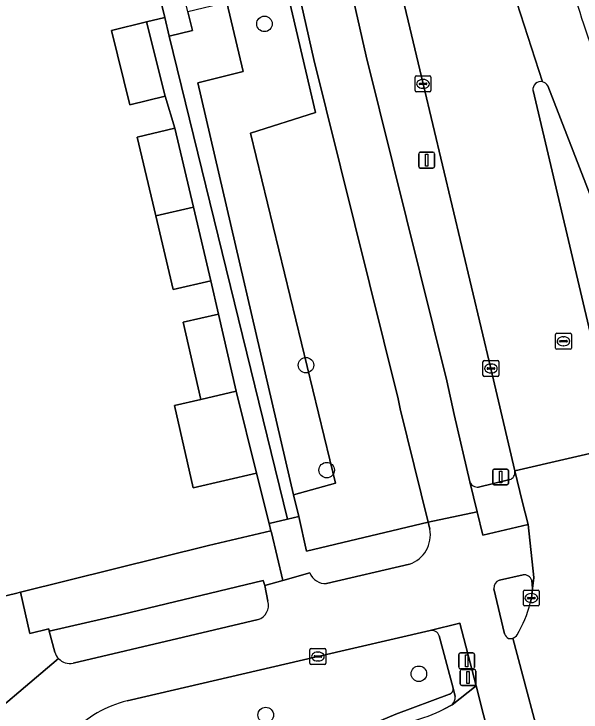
# Model space of a CAD drawing. Extents: x 158472 to 159562, y 388525 to 389606.
# Drawn here: x 159501.09 to 159536.8, y 388676.99 to 388720.94 of the extents above; entities that cross this region are included whole.
import ezdxf

# ---------------------------------------------------------------- set-up
doc = ezdxf.new("R2010")
doc.units = 0
for name, color, linetype in [('IMGEO_Berm_groen', 7, 'Continuous'), ('IMGEO_Boom', 7, 'Continuous'), ('IMGEO_Drukknoppaal', 7, 'Continuous'), ('IMGEO_Erf', 7, 'Continuous'), ('IMGEO_Fietspad_gesloten', 7, 'Continuous'), ('IMGEO_Groenvoorziening', 7, 'Continuous'), ('IMGEO_Kolk', 7, 'Continuous'), ('IMGEO_Lichtmast', 7, 'Continuous'), ('IMGEO_OVBaan_gesloten', 7, 'Continuous'), ('IMGEO_Pand', 7, 'Continuous'), ('IMGEO_Rijbaan_lokaal_gesloten', 7, 'Continuous'), ('IMGEO_Rijbaan_lokaal_open', 7, 'Continuous'), ('IMGEO_Rijbaan_regionaal_gesloten', 7, 'Continuous'), ('IMGEO_Rioolput', 7, 'Continuous'), ('IMGEO_Verkeerseiland_gesloten', 7, 'Continuous'), ('IMGEO_Verkeerseiland_groen', 7, 'Continuous'), ('IMGEO_Verkeersregelinstallatiepaal', 7, 'Continuous'), ('IMGEO_Voetpad_open', 7, 'Continuous')]:
    doc.layers.add(name, color=color, linetype=linetype)

msp = doc.modelspace()

# ---------------------------------------------------------------- linework, layer by layer
at = {"layer": 'IMGEO_Berm_groen'}
for points in [[(159467.478, 389023.699), (159470.301, 389005.994), (159471.774, 388996.499), (159472.31, 388993.304), (159475.549, 388973.246), (159478.766, 388953.719), (159482.143, 388933.991), (159485.67, 388913.95), (159489.184, 388894.688), (159492.913, 388874.66), (159496.396, 388855.827), (159500.006, 388836.494), (159503.973, 388815.676), (159507.842, 388795.4), (159511.323, 388776.734), (159513.941, 388762.547), (159517.26, 388745.524), (159519.974, 388732.862), (159523.276, 388718.281), (159528.357, 388697.84), (159528.818, 388695.732), (159529.803, 388691.488)], [(159512.222, 388749.874), (159514.889, 388736.915), (159520.074, 388714.733), (159515.992, 388713.444), (159521.346, 388691.393), (159518.685, 388690.655), (159519.025, 388689.301), (159519.514, 388687.122), (159527.168, 388688.946), (159525.421, 388696.071), (159525.283, 388696.714), (159520.746, 388714.945), (159519.967, 388718.077), (159516.825, 388732.061), (159514.099, 388744.784), (159510.743, 388761.843)], [(159532.633, 388692.165), (159531.127, 388698.619), (159526.85, 388716.54), (159522.832, 388733.483), (159519.82, 388746.372), (159519.442, 388748.531), (159519.214, 388749.693)], [(159537.901, 388708.191), (159534.702, 388716.42)], [(159533.775, 388716.13), (159539.081, 388693.666)], [(159530.343, 388691.152), (159532.314, 388691.62)]]:
    msp.add_lwpolyline(points, dxfattribs=at)
for centre, radius, start, end in [((159666.025, 388762.579), 135.813, 193.85445, 199.12002), ((159534.265, 388716.189), 0.494, 76.8017, 186.8886), ((159534.264, 388716.188), 0.496, 27.9654, 76.7267), ((159532.151, 388692.081), 0.489, 289.4599, 9.8574), ((159530.275, 388691.645), 0.498, 198.3859, 277.8325)]:
    msp.add_arc(centre, radius, start, end, dxfattribs=at)
at = {"layer": 'IMGEO_Boom'}
for centre in [(159516.867, 388720.319), (159519.479, 388698.828), (159520.787, 388692.219), (159526.588, 388679.397), (159516.947, 388676.8)]:
    msp.add_circle(centre, 0.489, dxfattribs=at)
at = {"layer": 'IMGEO_Drukknoppaal'}
for p, q in [((159529.104, 388679.81), (159529.104, 388680.61)), ((159529.104, 388680.61), (159529.104, 388679.81)), ((159529.204, 388680.71), (159529.994, 388680.71)), ((159529.994, 388680.71), (159529.204, 388680.71)), ((159530.094, 388680.61), (159530.094, 388679.81)), ((159530.094, 388679.81), (159530.094, 388680.61)), ((159529.994, 388679.71), (159529.204, 388679.71)), ((159529.204, 388679.71), (159529.994, 388679.71))]:
    msp.add_line(p, q, dxfattribs=at)
msp.add_lwpolyline([(159529.524, 388680.585), (159529.674, 388680.585), (159529.674, 388679.835), (159529.524, 388679.835), (159529.524, 388680.585)], dxfattribs=at)
for centre, start, end in [((159529.204, 388680.61), 90, 180), ((159529.204, 388680.61), 90, 180), ((159529.994, 388680.61), 0, 90), ((159529.994, 388680.61), 360, 90), ((159529.204, 388679.81), 180, 270), ((159529.204, 388679.81), 180, 270), ((159529.994, 388679.81), 270, 0), ((159529.994, 388679.81), 270, 0)]:
    msp.add_arc(centre, 0.1, start, end, dxfattribs=at)
at = {"layer": 'IMGEO_Erf'}
msp.add_lwpolyline([(159500.4, 388684.271), (159501.198, 388684.461), (159501.503, 388684.533), (159513.353, 388687.467), (159517.278, 388688.397), (159517.163, 388688.858), (159516.374, 388692.018), (159512.382, 388691.103), (159511.193, 388696.288), (159512.87, 388696.673), (159511.758, 388701.526), (159513.973, 388702.033), (159513.487, 388704.145), (159511.115, 388703.586), (159510.023, 388708.221), (159508.854, 388713.187), (159511.225, 388713.745), (159510.607, 388715.769), (159508.394, 388715.218), (159507.228, 388719.891), (159509.441, 388720.443), (159510.586, 388720.729), (159508.398, 388729.676), (159490.608, 388725.444)], dxfattribs=at)
at = {"layer": 'IMGEO_Fietspad_gesloten'}
for points in [[(159510.743, 388761.843), (159514.099, 388744.784), (159516.825, 388732.061), (159519.967, 388718.077), (159520.746, 388714.945), (159525.283, 388696.714), (159525.421, 388696.071), (159527.168, 388688.946), (159530.257, 388689.584), (159529.803, 388691.488), (159528.818, 388695.732), (159528.357, 388697.84), (159523.276, 388718.281), (159519.974, 388732.862), (159517.26, 388745.524), (159513.941, 388762.547)], [(159533.694, 388685.272), (159533.743, 388684.765), (159533.836, 388685.464), (159533.465, 388688.801), (159530.608, 388688.114), (159530.257, 388689.584), (159527.168, 388688.946), (159527.276, 388688.507)], [(159525.989, 388686.302), (159520.774, 388685.073)], [(159519.717, 388685.748), (159518.019, 388685.28), (159516.883, 388684.961), (159517.085, 388683.964)], [(159531.656, 388685.294), (159533.15, 388685.636)], [(159531.987, 388681.919), (159531.316, 388684.752)], [(159516.468, 388682.81), (159511.774, 388681.694), (159504.816, 388680.063)], [(159508.214, 388677.696), (159520.232, 388680.483), (159527.3, 388682.123), (159529.168, 388682.578), (159530.186, 388678.643), (159531.577, 388673.17), (159532.424, 388669.831), (159533.108, 388667.132)], [(159533.108, 388667.132), (159536.187, 388667.641), (159535.412, 388670.722), (159534.671, 388673.503), (159532.503, 388681.635)], [(159503.901, 388680.351), (159498.188, 388675.532)]]:
    msp.add_lwpolyline(points, dxfattribs=at)
for centre, radius, start, end in [((159525.377, 388688.137), 1.935, 288.449, 11.009), ((159520.726, 388686.163), 1.091, 202.343, 272.5324), ((159533.193, 388685.112), 0.526, 17.725, 94.7006), ((159531.832, 388684.806), 0.519, 109.8341, 185.9653), ((159516.162, 388683.716), 0.956, 288.6792, 15.0573), ((159532.479, 388682.073), 0.516, 197.3861, 241.2346), ((159532.341, 388682.133), 0.523, 257.8644, 288.0285), ((159504.623, 388681.049), 1.004, 224.0074, 281.0493), ((159510.143, 388670.277), 7.666, 104.5743, 134.9721)]:
    msp.add_arc(centre, radius, start, end, dxfattribs=at)
at = {"layer": 'IMGEO_Groenvoorziening'}
msp.add_lwpolyline([(159507.799, 388750), (159514.503, 388721.655), (159515.528, 388717.321), (159512.671, 388716.616), (159518.685, 388690.655), (159521.346, 388691.393), (159515.992, 388713.444), (159520.074, 388714.733), (159514.889, 388736.915), (159512.222, 388749.874)], dxfattribs=at)
for points in [[(159514.503, 388721.655), (159512.052, 388721.076), (159512.331, 388719.897), (159510.877, 388719.541), (159518.315, 388689.132), (159519.025, 388689.301), (159518.685, 388690.655), (159512.671, 388716.616), (159515.528, 388717.321)], [(159516.883, 388684.961), (159518.019, 388685.28), (159517.305, 388688.287), (159517.278, 388688.397), (159513.353, 388687.467), (159501.503, 388684.533), (159502.097, 388681.93), (159503.28, 388682.228), (159503.318, 388682.073), (159507.883, 388683.125), (159516.79, 388685.267)]]:
    msp.add_lwpolyline(points, close=True, dxfattribs=at)
at = {"layer": 'IMGEO_Kolk'}
for p, q in [((159526.424, 388717.04), (159527.276, 388717.04)), ((159526.349, 388716.114), (159526.349, 388716.966)), ((159526.837, 388716.82), (159526.862, 388716.82)), ((159527.35, 388716.966), (159527.35, 388716.114)), ((159526.608, 388716.534), (159526.608, 388716.546)), ((159527.046, 388716.497), (159526.648, 388716.497)), ((159526.651, 388716.583), (159527.049, 388716.583)), ((159526.86, 388716.26), (159526.835, 388716.26)), ((159527.092, 388716.546), (159527.092, 388716.534)), ((159527.276, 388716.04), (159526.424, 388716.04)), ((159530.626, 388698.193), (159530.626, 388699.045)), ((159530.701, 388699.119), (159531.553, 388699.119)), ((159531.627, 388699.045), (159531.627, 388698.193)), ((159530.885, 388698.613), (159530.885, 388698.625)), ((159531.323, 388698.576), (159530.925, 388698.576)), ((159530.928, 388698.662), (159531.326, 388698.662)), ((159531.114, 388698.899), (159531.139, 388698.899)), ((159531.369, 388698.625), (159531.369, 388698.613)), ((159531.137, 388698.339), (159531.112, 388698.339)), ((159531.553, 388698.119), (159530.701, 388698.119)), ((159533.171, 388683.739), (159533.171, 388684.591)), ((159533.246, 388684.665), (159534.098, 388684.665)), ((159534.172, 388684.591), (159534.172, 388683.739)), ((159533.43, 388684.159), (159533.43, 388684.171)), ((159533.868, 388684.122), (159533.47, 388684.122)), ((159533.473, 388684.208), (159533.871, 388684.208)), ((159533.659, 388684.445), (159533.684, 388684.445)), ((159533.914, 388684.171), (159533.914, 388684.159)), ((159534.098, 388683.665), (159533.246, 388683.665)), ((159533.682, 388683.885), (159533.657, 388683.885)), ((159519.806, 388680.983), (159520.658, 388680.983)), ((159519.731, 388680.057), (159519.731, 388680.909)), ((159520.219, 388680.763), (159520.244, 388680.763)), ((159520.732, 388680.909), (159520.732, 388680.057)), ((159519.99, 388680.477), (159519.99, 388680.489)), ((159520.428, 388680.44), (159520.03, 388680.44)), ((159520.033, 388680.526), (159520.431, 388680.526)), ((159520.242, 388680.203), (159520.217, 388680.203)), ((159520.474, 388680.489), (159520.474, 388680.477)), ((159520.658, 388679.983), (159519.806, 388679.983))]:
    msp.add_line(p, q, dxfattribs=at)
for points in [[(159526.424, 388717.04), (159527.276, 388717.04)], [(159526.349, 388716.114), (159526.349, 388716.966)], [(159527.35, 388716.966), (159527.35, 388716.114)], [(159527.276, 388716.04), (159526.424, 388716.04)], [(159530.626, 388698.193), (159530.626, 388699.045)], [(159530.701, 388699.119), (159531.553, 388699.119)], [(159531.627, 388699.045), (159531.627, 388698.193)], [(159531.553, 388698.119), (159530.701, 388698.119)], [(159533.171, 388683.739), (159533.171, 388684.591)], [(159533.246, 388684.665), (159534.098, 388684.665)], [(159534.172, 388684.591), (159534.172, 388683.739)], [(159534.098, 388683.665), (159533.246, 388683.665)], [(159519.806, 388680.983), (159520.658, 388680.983)], [(159519.731, 388680.057), (159519.731, 388680.909)], [(159520.732, 388680.909), (159520.732, 388680.057)], [(159520.658, 388679.983), (159519.806, 388679.983)]]:
    msp.add_lwpolyline(points, dxfattribs=at)
for centre, radius, start, end in [((159526.426, 388716.964), 0.0765, 91.552, 178.448), ((159526.426, 388716.964), 0.0765, 91.552, 178.448), ((159527.274, 388716.964), 0.0765, 1.552, 88.448), ((159527.274, 388716.964), 0.0765, 1.552, 88.448), ((159526.648, 388716.543), 0.0403, 85.8775, 175.7526), ((159526.645, 388716.533), 0.0366, 178.938, 274.7102), ((159527.049, 388716.54), 0.043, 264.8664, 352.4533), ((159527.053, 388716.545), 0.0386, 1.7309, 96.639), ((159526.426, 388716.116), 0.0765, 181.552, 268.448), ((159526.426, 388716.116), 0.0765, 181.552, 268.448), ((159527.274, 388716.116), 0.0765, 271.552, 358.448), ((159527.274, 388716.116), 0.0765, 271.552, 358.448), ((159530.703, 388699.043), 0.0765, 91.552, 178.448), ((159530.703, 388699.043), 0.0765, 91.552, 178.448), ((159531.551, 388699.043), 0.0765, 1.552, 88.448), ((159531.551, 388699.043), 0.0765, 1.552, 88.448), ((159530.925, 388698.622), 0.0403, 85.8775, 175.7526), ((159530.922, 388698.612), 0.0366, 178.938, 274.7102), ((159531.326, 388698.619), 0.043, 264.8664, 352.4533), ((159531.33, 388698.624), 0.0386, 1.7309, 96.639), ((159530.703, 388698.195), 0.0765, 181.552, 268.448), ((159530.703, 388698.195), 0.0765, 181.552, 268.448), ((159531.551, 388698.195), 0.0765, 271.552, 358.448), ((159531.551, 388698.195), 0.0765, 271.552, 358.448), ((159533.248, 388684.589), 0.0765, 91.552, 178.448), ((159533.248, 388684.589), 0.0765, 91.552, 178.448), ((159534.096, 388684.589), 0.0765, 1.552, 88.448), ((159534.096, 388684.589), 0.0765, 1.552, 88.448), ((159533.47, 388684.168), 0.0403, 85.8775, 175.7526), ((159533.467, 388684.158), 0.0366, 178.938, 274.7102), ((159533.871, 388684.165), 0.043, 264.8664, 352.4533), ((159533.875, 388684.17), 0.0386, 1.7309, 96.639), ((159533.248, 388683.741), 0.0765, 181.552, 268.448), ((159533.248, 388683.741), 0.0765, 181.552, 268.448), ((159534.096, 388683.741), 0.0765, 271.552, 358.448), ((159534.096, 388683.741), 0.0765, 271.552, 358.448), ((159519.808, 388680.907), 0.0765, 91.552, 178.448), ((159519.808, 388680.907), 0.0765, 91.552, 178.448), ((159520.656, 388680.907), 0.0765, 1.552, 88.448), ((159520.656, 388680.907), 0.0765, 1.552, 88.448), ((159520.03, 388680.486), 0.0403, 85.8775, 175.7526), ((159520.027, 388680.476), 0.0366, 178.938, 274.7102), ((159520.431, 388680.483), 0.043, 264.8664, 352.4533), ((159520.435, 388680.488), 0.0386, 1.7309, 96.639), ((159519.808, 388680.059), 0.0765, 181.552, 268.448), ((159519.808, 388680.059), 0.0765, 181.552, 268.448), ((159520.656, 388680.059), 0.0765, 271.552, 358.448), ((159520.656, 388680.059), 0.0765, 271.552, 358.448)]:
    msp.add_arc(centre, radius, start, end, dxfattribs=at)
for centre, major_axis, ratio, start_param, end_param in [((159526.836, 388716.54), (-0.387, 0.002), 0.722429, 4.712389, 7.853982), ((159526.861, 388716.54), (-0.39, 0.002), 0.717154, 1.570796, 4.712389), ((159531.113, 388698.619), (-0.387, 0.002), 0.722429, 4.712389, 7.853982), ((159531.138, 388698.619), (-0.39, 0.002), 0.717154, 1.570796, 4.712389), ((159533.658, 388684.165), (-0.387, 0.002), 0.722429, 4.712389, 7.853982), ((159533.683, 388684.165), (-0.39, 0.002), 0.717154, 1.570796, 4.712389), ((159520.218, 388680.483), (-0.387, 0.002), 0.722429, 4.712389, 7.853982), ((159520.243, 388680.483), (-0.39, 0.002), 0.717154, 1.570796, 4.712389)]:
    msp.add_ellipse(centre, major_axis=major_axis, ratio=ratio, start_param=start_param, end_param=end_param, dxfattribs=at)
at = {"layer": 'IMGEO_Lichtmast'}
for p, q in [((159526.681, 388712.241), (159527.471, 388712.241)), ((159527.471, 388712.241), (159526.681, 388712.241)), ((159526.581, 388711.341), (159526.581, 388712.141)), ((159526.581, 388712.141), (159526.581, 388711.341)), ((159527.571, 388712.141), (159527.571, 388711.341)), ((159527.571, 388711.341), (159527.571, 388712.141)), ((159527.471, 388711.241), (159526.681, 388711.241)), ((159526.681, 388711.241), (159527.471, 388711.241))]:
    msp.add_line(p, q, dxfattribs=at)
msp.add_lwpolyline([(159527.001, 388712.116), (159527.151, 388712.116), (159527.151, 388711.366), (159527.001, 388711.366), (159527.001, 388712.116)], dxfattribs=at)
for centre, start, end in [((159526.681, 388712.141), 90, 180), ((159526.681, 388712.141), 90, 180), ((159527.471, 388712.141), 0, 90), ((159527.471, 388712.141), 360, 90), ((159526.681, 388711.341), 180, 270), ((159526.681, 388711.341), 180, 270), ((159527.471, 388711.341), 270, 0), ((159527.471, 388711.341), 270, 0)]:
    msp.add_arc(centre, 0.1, start, end, dxfattribs=at)
at = {"layer": 'IMGEO_OVBaan_gesloten'}
for points in [[(159532.75, 388721.667), (159534.378, 388716.67)], [(159534.702, 388716.42), (159537.901, 388708.191), (159540.226, 388702.221)]]:
    msp.add_lwpolyline(points, dxfattribs=at)
for centre, radius, start, end in [((159666.025, 388762.579), 135.813, 193.85445, 199.12002), ((159534.264, 388716.188), 0.496, 27.9654, 76.7267)]:
    msp.add_arc(centre, radius, start, end, dxfattribs=at)
at = {"layer": 'IMGEO_Pand'}
for points in [[(159507.228, 388719.891), (159508.394, 388715.218), (159510.607, 388715.769), (159509.441, 388720.443)], [(159510.023, 388708.221), (159512.397, 388708.773), (159511.225, 388713.745), (159508.854, 388713.187)], [(159510.023, 388708.221), (159511.115, 388703.586), (159513.487, 388704.145), (159512.397, 388708.773)], [(159511.758, 388701.526), (159512.87, 388696.673), (159515.085, 388697.181), (159513.973, 388702.033)], [(159515.085, 388697.181), (159512.87, 388696.673), (159511.193, 388696.288), (159512.382, 388691.103), (159516.374, 388692.018)]]:
    msp.add_lwpolyline(points, close=True, dxfattribs=at)
at = {"layer": 'IMGEO_Rijbaan_lokaal_gesloten'}
msp.add_lwpolyline([(159515.133, 388668.978), (159528.833, 388672.454), (159531.577, 388673.17), (159530.186, 388678.643), (159528.682, 388677.451), (159528.162, 388677.171)], dxfattribs=at)
msp.add_arc((159523.934, 388685.384), 9.237, 283.7381, 297.2381, dxfattribs=at)
at = {"layer": 'IMGEO_Rijbaan_lokaal_open'}
for points in [[(159503.663, 388680.756), (159503.318, 388682.073), (159503.28, 388682.228), (159502.097, 388681.93), (159501.503, 388684.533), (159501.198, 388684.461), (159500.4, 388684.271), (159500, 388684.176), (159493.451, 388682.617), (159492.759, 388685.528), (159490.362, 388684.958), (159490.331, 388685.088), (159485.469, 388683.929), (159478.455, 388713.218)], [(159498.188, 388675.532), (159503.901, 388680.351)], [(159528.884, 388677.957), (159528.745, 388678.482)], [(159528.526, 388678.118), (159525.134, 388676.854), (159520.955, 388675.087), (159526.128, 388676.411)], [(159528.162, 388677.171), (159528.682, 388677.451)]]:
    msp.add_lwpolyline(points, dxfattribs=at)
for centre, radius, start, end in [((159504.618, 388681.045), 0.998, 196.826, 224.0556), ((159528.441, 388678.417), 0.311, 285.8195, 12.1142), ((159528.158, 388677.954), 0.726, 316.2126, 0.2627), ((159523.934, 388685.384), 9.237, 283.7381, 297.2381)]:
    msp.add_arc(centre, radius, start, end, dxfattribs=at)
at = {"layer": 'IMGEO_Rijbaan_regionaal_gesloten'}
for points in [[(159519.214, 388749.693), (159519.442, 388748.531), (159519.82, 388746.372), (159522.832, 388733.483), (159526.85, 388716.54), (159531.127, 388698.619), (159532.633, 388692.165), (159539.081, 388693.666), (159533.775, 388716.13)], [(159534.378, 388716.67), (159532.75, 388721.667)], [(159540.681, 388687.002), (159539.897, 388690.296), (159539.557, 388691.698), (159539.081, 388693.666), (159532.633, 388692.165), (159533.103, 388690.265), (159533.465, 388688.801), (159533.836, 388685.464), (159533.743, 388684.765), (159533.672, 388684.165), (159533.601, 388683.849)], [(159532.503, 388681.635), (159534.671, 388673.503)]]:
    msp.add_lwpolyline(points, dxfattribs=at)
for centre, radius, start, end in [((159534.265, 388716.189), 0.494, 76.8017, 186.8886), ((159525.966, 388685.821), 7.886, 329.7954, 345.5166), ((159532.34, 388682.128), 0.519, 288.297, 328.1629)]:
    msp.add_arc(centre, radius, start, end, dxfattribs=at)
at = {"layer": 'IMGEO_Rioolput'}
for p, q in [((159535.269, 388700.833), (159536.121, 388700.833)), ((159535.194, 388699.907), (159535.194, 388700.759)), ((159535.453, 388700.327), (159535.453, 388700.339)), ((159535.496, 388700.376), (159535.894, 388700.376)), ((159535.682, 388700.613), (159535.707, 388700.613)), ((159535.937, 388700.339), (159535.937, 388700.327)), ((159536.195, 388700.759), (159536.195, 388699.907)), ((159535.891, 388700.29), (159535.493, 388700.29)), ((159535.705, 388700.053), (159535.68, 388700.053)), ((159536.121, 388699.833), (159535.269, 388699.833))]:
    msp.add_line(p, q, dxfattribs=at)
for points in [[(159535.269, 388700.833), (159536.121, 388700.833)], [(159535.194, 388699.907), (159535.194, 388700.759)], [(159536.195, 388700.759), (159536.195, 388699.907)], [(159536.121, 388699.833), (159535.269, 388699.833)]]:
    msp.add_lwpolyline(points, dxfattribs=at)
for centre, radius, start, end in [((159535.271, 388700.757), 0.0765, 91.552, 178.448), ((159535.271, 388700.757), 0.0765, 91.552, 178.448), ((159536.119, 388700.757), 0.0765, 1.552, 88.448), ((159536.119, 388700.757), 0.0765, 1.552, 88.448), ((159535.493, 388700.336), 0.0403, 85.8775, 175.7526), ((159535.49, 388700.326), 0.0366, 178.938, 274.7102), ((159535.894, 388700.333), 0.043, 264.8664, 352.4533), ((159535.898, 388700.338), 0.0386, 1.7309, 96.639), ((159535.271, 388699.909), 0.0765, 181.552, 268.448), ((159535.271, 388699.909), 0.0765, 181.552, 268.448), ((159536.119, 388699.909), 0.0765, 271.552, 358.448), ((159536.119, 388699.909), 0.0765, 271.552, 358.448)]:
    msp.add_arc(centre, radius, start, end, dxfattribs=at)
for centre, major_axis, ratio, start_param, end_param in [((159535.681, 388700.333), (-0.387, 0.002), 0.722429, 4.712389, 7.853982), ((159535.706, 388700.333), (-0.39, 0.002), 0.717154, 1.570796, 4.712389)]:
    msp.add_ellipse(centre, major_axis=major_axis, ratio=ratio, start_param=start_param, end_param=end_param, dxfattribs=at)
at = {"layer": 'IMGEO_Verkeerseiland_gesloten'}
for points in [[(159533.15, 388685.636), (159531.656, 388685.294)], [(159533.601, 388683.849), (159533.672, 388684.165), (159533.743, 388684.765), (159533.694, 388685.272)], [(159531.316, 388684.752), (159531.987, 388681.919)]]:
    msp.add_lwpolyline(points, dxfattribs=at)
for centre, radius, start, end in [((159533.193, 388685.112), 0.526, 17.725, 94.7006), ((159531.832, 388684.806), 0.519, 109.8341, 185.9653), ((159525.966, 388685.821), 7.886, 329.7954, 345.5166), ((159532.479, 388682.073), 0.516, 197.3861, 241.2346), ((159532.341, 388682.133), 0.523, 257.8644, 288.0285), ((159532.34, 388682.128), 0.519, 288.297, 328.1629)]:
    msp.add_arc(centre, radius, start, end, dxfattribs=at)
at = {"layer": 'IMGEO_Verkeerseiland_groen'}
for points in [[(159527.3, 388682.123), (159520.232, 388680.483), (159508.214, 388677.696)], [(159528.745, 388678.482), (159527.865, 388681.795)], [(159499.09, 388668.986), (159506.074, 388671.074), (159507.257, 388671.421), (159512.95, 388673.029), (159515.896, 388673.787), (159520.955, 388675.087), (159525.134, 388676.854), (159528.526, 388678.118)]]:
    msp.add_lwpolyline(points, dxfattribs=at)
for centre, radius, start, end in [((159527.373, 388681.597), 0.531, 21.8601, 97.8669), ((159528.441, 388678.417), 0.311, 285.8195, 12.1142), ((159510.143, 388670.277), 7.666, 104.5743, 134.9721)]:
    msp.add_arc(centre, radius, start, end, dxfattribs=at)
at = {"layer": 'IMGEO_Verkeersregelinstallatiepaal'}
for p, q in [((159531.237, 388691.388), (159531.237, 388692.188)), ((159531.237, 388692.188), (159531.237, 388691.388)), ((159531.337, 388692.288), (159532.127, 388692.288)), ((159532.127, 388692.288), (159531.337, 388692.288)), ((159532.227, 388692.188), (159532.227, 388691.388)), ((159532.227, 388691.388), (159532.227, 388692.188)), ((159532.127, 388691.288), (159531.337, 388691.288)), ((159531.337, 388691.288), (159532.127, 388691.288)), ((159529.285, 388679.667), (159530.075, 388679.667)), ((159530.075, 388679.667), (159529.285, 388679.667)), ((159529.185, 388678.767), (159529.185, 388679.567)), ((159529.185, 388679.567), (159529.185, 388678.767)), ((159530.175, 388679.567), (159530.175, 388678.767)), ((159530.175, 388678.767), (159530.175, 388679.567)), ((159530.075, 388678.667), (159529.285, 388678.667)), ((159529.285, 388678.667), (159530.075, 388678.667))]:
    msp.add_line(p, q, dxfattribs=at)
for points in [[(159531.657, 388692.163), (159531.807, 388692.163), (159531.807, 388691.413), (159531.657, 388691.413), (159531.657, 388692.163)], [(159529.605, 388679.542), (159529.755, 388679.542), (159529.755, 388678.792), (159529.605, 388678.792), (159529.605, 388679.542)]]:
    msp.add_lwpolyline(points, dxfattribs=at)
for centre, start, end in [((159531.337, 388692.188), 90, 180), ((159531.337, 388692.188), 90, 180), ((159532.127, 388692.188), 0, 90), ((159532.127, 388692.188), 360, 90), ((159531.337, 388691.388), 180, 270), ((159531.337, 388691.388), 180, 270), ((159532.127, 388691.388), 270, 0), ((159532.127, 388691.388), 270, 0), ((159529.285, 388679.567), 90, 180), ((159529.285, 388679.567), 90, 180), ((159530.075, 388679.567), 0, 90), ((159530.075, 388679.567), 360, 90), ((159529.285, 388678.767), 180, 270), ((159529.285, 388678.767), 180, 270), ((159530.075, 388678.767), 270, 0), ((159530.075, 388678.767), 270, 0)]:
    msp.add_arc(centre, 0.1, start, end, dxfattribs=at)
at = {"layer": 'IMGEO_Voetpad_open'}
for points in [[(159508.398, 388729.676), (159510.586, 388720.729), (159510.877, 388719.541), (159512.331, 388719.897), (159512.052, 388721.076), (159509.425, 388732.19), (159507.218, 388731.633), (159488.236, 388727.052), (159478.232, 388724.739), (159478.743, 388722.607), (159483.655, 388723.79), (159490.608, 388725.444)], [(159510.877, 388719.541), (159510.586, 388720.729), (159509.441, 388720.443), (159510.607, 388715.769), (159511.225, 388713.745), (159512.397, 388708.773), (159513.487, 388704.145), (159513.973, 388702.033), (159515.085, 388697.181), (159516.374, 388692.018), (159517.163, 388688.858), (159518.315, 388689.132)]]:
    msp.add_lwpolyline(points, close=True, dxfattribs=at)
for points in [[(159533.103, 388690.265), (159532.633, 388692.165)], [(159532.314, 388691.62), (159530.343, 388691.152)], [(159529.803, 388691.488), (159530.257, 388689.584), (159530.608, 388688.114), (159533.465, 388688.801), (159533.103, 388690.265)], [(159527.276, 388688.507), (159527.168, 388688.946), (159519.514, 388687.122), (159519.025, 388689.301), (159518.315, 388689.132), (159517.163, 388688.858), (159517.278, 388688.397), (159517.305, 388688.287), (159518.019, 388685.28), (159519.717, 388685.748)], [(159520.774, 388685.073), (159525.989, 388686.302)], [(159516.883, 388684.961), (159516.79, 388685.267), (159507.883, 388683.125), (159503.318, 388682.073), (159503.663, 388680.756)], [(159517.085, 388683.964), (159516.883, 388684.961)], [(159504.816, 388680.063), (159511.774, 388681.694), (159516.468, 388682.81)], [(159529.168, 388682.578), (159527.3, 388682.123)], [(159528.682, 388677.451), (159530.186, 388678.643), (159529.168, 388682.578)], [(159527.865, 388681.795), (159528.745, 388678.482), (159528.884, 388677.957)]]:
    msp.add_lwpolyline(points, dxfattribs=at)
for centre, radius, start, end in [((159532.151, 388692.081), 0.489, 289.4599, 9.8574), ((159530.275, 388691.645), 0.498, 198.3859, 277.8325), ((159525.377, 388688.137), 1.935, 288.449, 11.009), ((159520.726, 388686.163), 1.091, 202.343, 272.5324), ((159516.162, 388683.716), 0.956, 288.6792, 15.0573), ((159527.373, 388681.597), 0.531, 21.8601, 97.8669), ((159504.618, 388681.045), 0.998, 196.826, 224.0556), ((159504.623, 388681.049), 1.004, 224.0074, 281.0493), ((159528.158, 388677.954), 0.726, 316.2126, 0.2627)]:
    msp.add_arc(centre, radius, start, end, dxfattribs=at)

doc.saveas('drawing.dxf')
